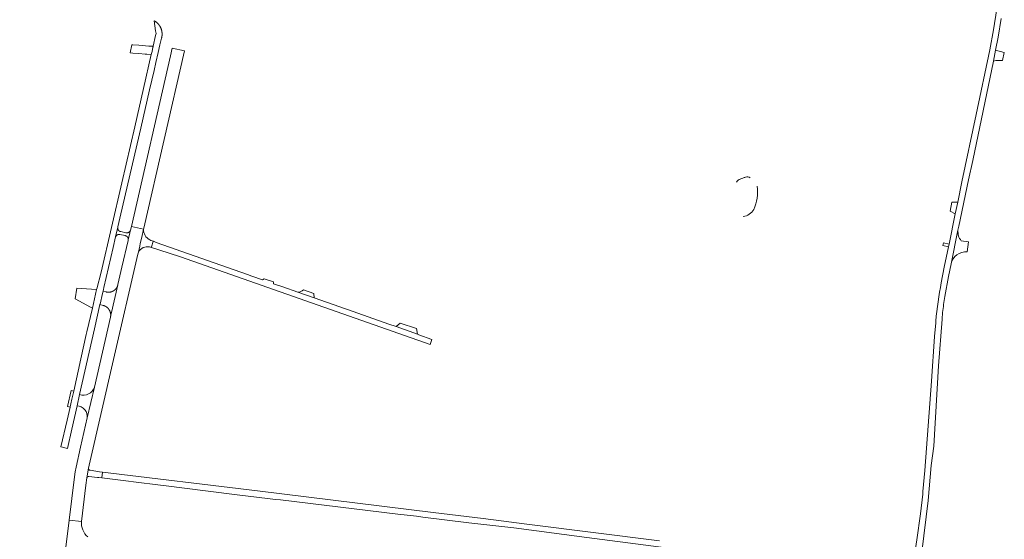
# Model space of a CAD drawing. Header units: metres. Extents: x 166325 to 190320, y 381923 to 404576.
# Tile 834 of 1056: x 177706 to 178216, y 397212 to 397481. Entities that reach past the tile are written whole.
import ezdxf

# ---------------------------------------------------------------- set-up
doc = ezdxf.new("R2010")
doc.units = ezdxf.units.M
for name, color, linetype, lineweight in [('B-WE-OG-WATER_MEER-GV', 8, 'Continuous', 18), ('B-WE-VH-VERHARDING_ASFALT-GV', 8, 'Continuous', 18), ('B-WE-VH-VERHARDING_BETONSTRAATSTEEN-GV', 8, 'Continuous', 18)]:
    doc.layers.add(name, color=color, linetype=linetype, lineweight=lineweight)

msp = doc.modelspace()

# ---------------------------------------------------------------- linework, layer by layer
at = {"layer": 'B-WE-OG-WATER_MEER-GV'}
for points in [[(178079.5, 397398.683, 0.1694851), (178077.575, 397397.015)], [(178080.827, 397399.104, -0.0036405), (178079.5, 397398.683)], [(178082.272, 397399.701, -0.0336062), (178080.827, 397399.104)], [(178084.605, 397399.323, 0.298344), (178082.272, 397399.701)], [(178086.585, 397382.797, 0.1392026), (178088.223, 397394.996)], [(178081.097, 397379.25, 0.2199255), (178086.585, 397382.797)]]:
    msp.add_lwpolyline(points, format="xyb", dxfattribs=at)
at = {"layer": 'B-WE-VH-VERHARDING_ASFALT-GV', "flags": 128}
for points in [[(178212.552, 397486.912), (178210.752, 397476.062), (178208.802, 397465.632), (178201.834, 397432.163), (178194.412, 397397.192), (178192.251, 397386.711), (178191.004, 397380.66), (178187.756, 397364.908), (178187.482, 397363.577), (178185.283, 397352.913), (178183.723, 397344.941)], [(178185.615, 397337.732), (178187.52, 397348.091), (178188.817, 397354.638), (178192.368, 397372.164), (178192.803, 397374.262), (178197.822, 397398.267), (178200.002, 397408.342), (178210.728, 397459.818), (178211.898, 397465.548), (178213.203, 397472.122), (178214.809, 397481.799)], [(177770.307, 397372.68), (177769.352, 397368.497), (177768.611, 397365.254), (177768.282, 397363.811), (177767.587, 397360.767)], [(177773.302, 397363.502), (177774.334, 397363.18), (177774.447, 397363.539), (177775.312, 397366.302), (177775.375, 397366.502), (177774.071, 397366.891)], [(177774.071, 397366.891), (177773.468, 397367.149)], [(177850.322, 397340.074), (177858.629, 397337.13)], [(177858.629, 397337.13), (177858.526, 397339.267), (177853.145, 397341.293)], [(178173.581, 397205.249), (178176.882, 397231.973), (178178.452, 397250.222), (178179.912, 397260.132), (178182.231, 397301.843), (178184.107, 397326.113), (178184.42, 397329.526)], [(178180.913, 397325.067), (178180.833, 397324.104), (178180.251, 397317.102), (178178.643, 397293.972), (178175.142, 397247.622), (178174.234, 397236.663), (178174.089, 397235.387), (178172.923, 397225.093), (178171.003, 397211.663), (178169.782, 397203.936), (178169.131, 397200.469), (178166.607, 397184.572), (178165.712, 397172.657), (178163.251, 397154.206), (178157.486, 397113.387), (178156.906, 397109.281), (178151.432, 397072.364), (178128.846, 396912.292), (178113.137, 396802.548), (178109.776, 396780.173), (178109.15, 396774.55), (178108.704, 396769.393), (178108.617, 396767.361)], [(177741.138, 397274.805), (177744.808, 397290.796)], [(177737.116, 397286.937), (177735.804, 397281.119)], [(178037.721, 397211.094), (177968.972, 397219.753), (177946.343, 397222.722), (177920.452, 397225.813), (177829.392, 397237.002), (177749.042, 397246.715), (177748.681, 397243.727), (177759.731, 397242.412), (177767.798, 397241.4), (177776.28, 397240.321), (177783.406, 397239.441), (177790.104, 397238.601), (177818.782, 397235.002), (177834.537, 397233.114), (177838.727, 397232.612), (177841.319, 397232.302), (177902.007, 397225.031), (177911.793, 397223.859), (177915.022, 397223.472), (177938.872, 397220.532), (177962.222, 397217.813), (178000, 397212.825), (178070.335, 397203.697)], [(177738.087, 397221.2), (177731.796, 397221.925), (177724.362, 397162.169), (177723.05, 397151.525), (177713.388, 397073.953), (177711.633, 397059.727), (177706.093, 397015.475), (177712.436, 397014.799), (177712.628, 397016.425), (177714.095, 397028.252), (177714.196, 397029.171), (177715.755, 397041.7), (177717.81, 397058.548), (177718.125, 397061.131), (177718.141, 397061.261), (177718.226, 397061.931), (177719.948, 397075.651)]]:
    msp.add_lwpolyline(points, dxfattribs=at)
for points in [[(177732.246, 397280.494), (177730.647, 397273.683), (177727.417, 397259.925), (177727.551, 397259.886), (177730.886, 397258.926), (177733.068, 397268.988), (177735.804, 397281.119), (177737.116, 397286.937), (177744.817, 397321.086), (177747.691, 397333.566), (177747.919, 397334.556), (177748.878, 397338.719), (177749.289, 397340.503), (177749.502, 397341.431), (177749.716, 397342.359), (177754.514, 397363.19), (177754.526, 397363.24), (177755.765, 397368.621), (177756.897, 397373.65), (177756.918, 397373.743), (177756.923, 397373.768), (177756.928, 397373.792), (177756.934, 397373.817), (177756.94, 397373.841), (177757.991, 397378.362), (177766.936, 397416.832), (177768.825, 397424.955), (177773.442, 397444.924), (177775.706, 397454.917), (177776.653, 397459.096), (177777.803, 397464.172), (177778.779, 397468.197), (177779.623, 397471.732), (177779.644, 397471.812), (177779.665, 397471.893), (177779.685, 397471.974), (177779.703, 397472.055), (177779.721, 397472.136), (177779.739, 397472.218), (177779.755, 397472.3), (177779.77, 397472.381), (177779.785, 397472.463), (177779.798, 397472.546), (177779.811, 397472.628), (177779.823, 397472.71), (177779.834, 397472.793), (177779.844, 397472.875), (177779.853, 397472.958), (177779.862, 397473.041), (177779.869, 397473.124), (177779.876, 397473.207), (177779.882, 397473.29), (177779.886, 397473.373), (177779.89, 397473.456), (177779.894, 397473.539), (177779.896, 397473.623), (177779.898, 397473.789), (177779.897, 397473.872), (177779.896, 397473.956), (177779.894, 397474.039), (177779.891, 397474.122), (177779.887, 397474.205), (177779.882, 397474.288), (177779.876, 397474.371), (177779.869, 397474.454), (177779.862, 397474.537), (177779.854, 397474.62), (177779.844, 397474.703), (177779.834, 397474.786), (177779.823, 397474.868), (177779.811, 397474.951), (177779.799, 397475.033), (177779.771, 397475.197), (177779.755, 397475.279), (177779.739, 397475.36), (177779.722, 397475.442), (177779.704, 397475.523), (177779.685, 397475.604), (177779.665, 397475.685), (177779.645, 397475.766), (177779.624, 397475.846), (177779.601, 397475.927), (177779.578, 397476.007), (177779.554, 397476.086), (177779.53, 397476.166), (177779.504, 397476.245), (177779.478, 397476.324), (177779.45, 397476.403), (177779.422, 397476.481), (177779.393, 397476.559), (177779.363, 397476.637), (177779.333, 397476.714), (177779.301, 397476.791), (177779.269, 397476.868), (177779.236, 397476.945), (177779.202, 397477.021), (177779.168, 397477.096), (177779.132, 397477.172), (177779.096, 397477.247), (177779.059, 397477.321), (177779.021, 397477.395), (177778.983, 397477.469), (177778.943, 397477.543), (177778.903, 397477.615), (177778.862, 397477.688), (177778.82, 397477.76), (177778.778, 397477.832), (177778.735, 397477.903), (177778.691, 397477.973), (177778.646, 397478.044), (177778.6, 397478.113), (177778.554, 397478.183), (177778.507, 397478.251), (177778.46, 397478.32), (177778.411, 397478.387), (177778.362, 397478.455), (177778.312, 397478.521), (177778.262, 397478.588), (177778.211, 397478.653), (177778.159, 397478.718), (177778.106, 397478.783), (177778.053, 397478.847), (177777.999, 397478.91), (177777.944, 397478.973), (177777.889, 397479.035), (177777.833, 397479.097), (177777.719, 397479.219), (177777.661, 397479.278), (177777.603, 397479.338), (177777.544, 397479.396), (177777.484, 397479.454), (177777.424, 397479.512), (177777.363, 397479.568), (177777.239, 397479.68), (177777.176, 397479.735), (177777.113, 397479.789), (177776.985, 397479.895), (177776.92, 397479.947), (177776.854, 397479.998), (177776.788, 397480.049), (177776.721, 397480.099), (177776.654, 397480.148), (177776.587, 397480.196), (177776.518, 397480.244), (177776.45, 397480.291), (177776.381, 397480.338), (177776.311, 397480.383), (177776.241, 397480.428), (177776.17, 397480.472), (177776.099, 397480.516), (177776.028, 397480.558), (177775.956, 397480.6), (177775.883, 397480.641), (177775.81, 397480.681), (177775.737, 397480.721), (177776.556, 397475.473), (177776.791, 397474.155), (177776.534, 397473.016), (177775.276, 397467.456), (177775.219, 397467.204), (177775.167, 397466.977), (177774.666, 397464.763), (177774.314, 397463.208), (177770.337, 397445.635), (177765.721, 397425.672), (177758.982, 397396.724), (177748.373, 397350.447), (177746.03, 397341.669), (177745.982, 397341.451), (177743.834, 397331.723), (177740.809, 397319.489), (177740.515, 397318.144), (177737.722, 397305.389), (177734.067, 397288.695), (177733.169, 397284.595), (177732.615, 397282.065), (177732.269, 397280.592)], [(177764.286, 397468.261), (177763.308, 397464.016), (177764.722, 397463.912), (177767.822, 397463.684), (177771.161, 397463.439), (177771.452, 397463.418), (177772.056, 397463.374), (177774.314, 397463.208), (177774.666, 397464.763), (177775.167, 397466.977), (177775.219, 397467.204), (177775.276, 397467.456), (177775.244, 397467.457), (177773.023, 397467.62), (177767.815, 397468.002), (177764.714, 397468.23)], [(177791.518, 397465.097), (177785.131, 397466.517), (177785.129, 397466.516), (177784.217, 397462.601), (177763.955, 397374.134), (177770.307, 397372.68), (177770.416, 397373.156)], [(177763.178, 397370.738), (177762.356, 397367.13), (177762.329, 397367.012), (177762.276, 397366.781), (177759.113, 397353.063), (177757.016, 397343.967), (177756.984, 397343.827), (177753.696, 397329.449), (177753.217, 397327.354), (177753.156, 397327.087), (177750.363, 397314.999), (177744.808, 397290.796), (177741.138, 397274.805), (177737.681, 397259.745), (177735.277, 397249.235), (177734.914, 397246.919), (177734.575, 397244.266), (177731.796, 397221.925), (177738.087, 397221.2), (177740.433, 397240.011), (177740.888, 397243.745), (177741.717, 397248.781), (177742.074, 397250.354), (177754.793, 397305.06), (177767.364, 397359.791), (177767.587, 397360.767), (177768.282, 397363.811), (177768.611, 397365.254), (177769.352, 397368.497), (177770.307, 397372.68), (177763.955, 397374.134), (177763.521, 397372.241), (177763.495, 397372.128)], [(177762.356, 397367.13), (177763.178, 397370.738), (177763.495, 397372.128), (177763.456, 397372.054), (177763.447, 397372.031), (177763.437, 397372.008), (177763.427, 397371.986), (177763.417, 397371.963), (177763.407, 397371.941), (177763.396, 397371.918), (177763.363, 397371.852), (177763.351, 397371.83), (177763.339, 397371.809), (177763.327, 397371.787), (177763.314, 397371.766), (177763.262, 397371.682), (177763.248, 397371.661), (177763.22, 397371.621), (177763.205, 397371.601), (177763.19, 397371.581), (177763.175, 397371.561), (177763.16, 397371.542), (177763.145, 397371.522), (177763.129, 397371.503), (177763.113, 397371.484), (177763.097, 397371.465), (177763.081, 397371.447), (177763.064, 397371.428), (177763.047, 397371.41), (177763.013, 397371.374), (177762.996, 397371.357), (177762.978, 397371.339), (177762.96, 397371.322), (177762.942, 397371.305), (177762.924, 397371.288), (177762.906, 397371.272), (177762.83, 397371.208), (177762.811, 397371.193), (177762.791, 397371.178), (177762.772, 397371.163), (177762.752, 397371.148), (177762.732, 397371.133), (177762.711, 397371.119), (177762.691, 397371.105), (177762.67, 397371.092), (177762.65, 397371.078), (177762.629, 397371.065), (177762.627, 397371.064), (177762.608, 397371.052), (177762.586, 397371.039), (177762.565, 397371.027), (177762.543, 397371.014), (177762.522, 397371.002), (177762.5, 397370.991), (177762.478, 397370.979), (177762.434, 397370.957), (177762.412, 397370.947), (177762.389, 397370.936), (177762.366, 397370.926), (177762.344, 397370.916), (177762.321, 397370.907), (177762.298, 397370.897), (177762.275, 397370.888), (177762.252, 397370.879), (177762.229, 397370.871), (177762.205, 397370.863), (177762.182, 397370.855), (177762.158, 397370.847), (177762.135, 397370.84), (177762.111, 397370.833), (177762.063, 397370.819), (177762.039, 397370.813), (177762.015, 397370.807), (177761.991, 397370.802), (177761.967, 397370.796), (177761.943, 397370.791), (177761.919, 397370.786), (177761.894, 397370.782), (177761.87, 397370.778), (177761.845, 397370.774), (177761.821, 397370.77), (177761.796, 397370.767), (177761.772, 397370.764), (177761.747, 397370.761), (177761.723, 397370.758), (177761.673, 397370.754), (177761.649, 397370.753), (177761.624, 397370.752), (177761.599, 397370.751), (177761.575, 397370.75), (177761.55, 397370.749), (177761.525, 397370.749), (177761.5, 397370.75), (177761.476, 397370.75), (177761.426, 397370.752), (177761.401, 397370.753), (177761.377, 397370.755), (177761.352, 397370.757), (177761.327, 397370.759), (177761.303, 397370.762), (177761.278, 397370.764), (177761.254, 397370.768), (177761.229, 397370.771), (177761.205, 397370.775), (177761.18, 397370.779), (177761.156, 397370.783), (177761.132, 397370.788), (177761.107, 397370.792), (177761.083, 397370.798), (177761.059, 397370.803), (177758.427, 397371.395), (177758.403, 397371.401), (177758.378, 397371.407), (177758.354, 397371.414), (177758.33, 397371.42), (177758.306, 397371.427), (177758.282, 397371.435), (177758.258, 397371.442), (177758.234, 397371.45), (177758.21, 397371.459), (177758.187, 397371.467), (177758.163, 397371.476), (177758.14, 397371.485), (177758.117, 397371.495), (177758.094, 397371.504), (177758.071, 397371.515), (177758.048, 397371.525), (177758.025, 397371.535), (177758.002, 397371.546), (177757.98, 397371.558), (177757.957, 397371.569), (177757.891, 397371.605), (177757.87, 397371.618), (177757.848, 397371.63), (177757.827, 397371.643), (177757.805, 397371.657), (177757.784, 397371.67), (177757.763, 397371.684), (177757.743, 397371.698), (177757.722, 397371.713), (177757.702, 397371.728), (177757.682, 397371.742), (177757.662, 397371.758), (177757.642, 397371.773), (177757.622, 397371.789), (177757.565, 397371.837), (177757.527, 397371.871), (177757.509, 397371.888), (177757.491, 397371.905), (177757.473, 397371.923), (177757.455, 397371.94), (177757.437, 397371.958), (177757.42, 397371.977), (177757.403, 397371.995), (177757.386, 397372.014), (177757.37, 397372.033), (177757.353, 397372.052), (177757.337, 397372.071), (177757.321, 397372.09), (177757.306, 397372.11), (177757.29, 397372.13), (177757.275, 397372.15), (177757.26, 397372.17), (177757.246, 397372.19), (177757.231, 397372.211), (177757.217, 397372.232), (177757.204, 397372.253), (177757.19, 397372.274), (177757.177, 397372.295), (177757.164, 397372.317), (177757.151, 397372.338), (177757.138, 397372.36), (177757.126, 397372.382), (177757.102, 397372.426), (177757.091, 397372.449), (177757.08, 397372.471), (177757.069, 397372.494), (177757.059, 397372.517), (177757.048, 397372.539), (177757.038, 397372.562), (177757.029, 397372.586), (177757.019, 397372.609), (177757.01, 397372.632), (177757.001, 397372.656), (177756.993, 397372.679), (177756.985, 397372.703), (177756.977, 397372.727), (177756.969, 397372.751), (177756.962, 397372.775), (177756.955, 397372.799), (177756.948, 397372.823), (177756.942, 397372.847), (177756.936, 397372.872), (177756.93, 397372.896), (177756.924, 397372.921), (177756.919, 397372.945), (177756.914, 397372.97), (177756.91, 397372.995), (177756.905, 397373.019), (177756.901, 397373.044), (177756.898, 397373.069), (177756.894, 397373.094), (177756.891, 397373.119), (177756.889, 397373.144), (177756.886, 397373.169), (177756.884, 397373.194), (177756.882, 397373.219), (177756.881, 397373.244), (177756.88, 397373.269), (177756.879, 397373.294), (177756.879, 397373.319), (177756.878, 397373.344), (177756.878, 397373.369), (177756.879, 397373.394), (177756.88, 397373.419), (177756.881, 397373.444), (177756.882, 397373.47), (177756.884, 397373.495), (177756.886, 397373.52), (177756.888, 397373.545), (177756.891, 397373.57), (177756.894, 397373.594), (177756.897, 397373.65), (177755.765, 397368.621), (177755.772, 397368.642), (177755.78, 397368.663), (177755.787, 397368.684), (177755.795, 397368.705), (177755.803, 397368.725), (177755.812, 397368.746), (177755.821, 397368.766), (177755.829, 397368.787), (177755.838, 397368.807), (177755.848, 397368.827), (177755.857, 397368.848), (177755.867, 397368.868), (177755.877, 397368.887), (177755.887, 397368.907), (177755.898, 397368.927), (177755.908, 397368.946), (177755.919, 397368.966), (177755.93, 397368.985), (177755.942, 397369.004), (177755.953, 397369.023), (177755.965, 397369.042), (177755.977, 397369.061), (177755.989, 397369.08), (177756.001, 397369.098), (177756.014, 397369.116), (177756.027, 397369.135), (177756.053, 397369.171), (177756.066, 397369.189), (177756.08, 397369.206), (177756.093, 397369.224), (177756.107, 397369.241), (177756.121, 397369.258), (177756.136, 397369.275), (177756.15, 397369.292), (177756.165, 397369.309), (177756.18, 397369.325), (177756.195, 397369.342), (177756.21, 397369.358), (177756.226, 397369.374), (177756.241, 397369.39), (177756.257, 397369.405), (177756.273, 397369.421), (177756.289, 397369.436), (177756.306, 397369.451), (177756.322, 397369.466), (177756.339, 397369.481), (177756.356, 397369.495), (177756.373, 397369.51), (177756.39, 397369.524), (177756.407, 397369.538), (177756.425, 397369.552), (177756.442, 397369.565), (177756.46, 397369.579), (177756.496, 397369.605), (177756.514, 397369.618), (177756.532, 397369.63), (177756.551, 397369.643), (177756.57, 397369.655), (177756.588, 397369.667), (177756.607, 397369.679), (177756.645, 397369.701), (177756.665, 397369.713), (177756.684, 397369.724), (177756.704, 397369.734), (177756.723, 397369.745), (177756.743, 397369.755), (177756.763, 397369.765), (177756.783, 397369.775), (177756.803, 397369.784), (177756.823, 397369.794), (177756.843, 397369.803), (177756.864, 397369.812), (177756.884, 397369.82), (177756.905, 397369.829), (177756.925, 397369.837), (177756.946, 397369.845), (177756.967, 397369.853), (177756.988, 397369.86), (177757.009, 397369.867), (177757.051, 397369.881), (177757.073, 397369.888), (177757.094, 397369.894), (177757.115, 397369.9), (177757.137, 397369.906), (177757.158, 397369.912), (177757.202, 397369.922), (177757.223, 397369.927), (177757.245, 397369.932), (177757.311, 397369.944), (177757.333, 397369.948), (177757.377, 397369.954), (177757.399, 397369.957), (177757.421, 397369.96), (177757.465, 397369.964), (177757.487, 397369.966), (177757.509, 397369.968), (177757.532, 397369.97), (177757.554, 397369.971), (177757.576, 397369.972), (177757.598, 397369.972), (177757.621, 397369.973), (177757.687, 397369.973), (177757.71, 397369.972), (177757.732, 397369.971), (177757.754, 397369.97), (177757.776, 397369.969), (177757.798, 397369.967), (177757.821, 397369.965), (177757.843, 397369.963), (177757.865, 397369.961), (177757.887, 397369.958), (177757.909, 397369.956), (177757.931, 397369.953), (177757.953, 397369.949), (177757.975, 397369.946), (177757.997, 397369.942), (177760.738, 397369.331), (177760.762, 397369.327), (177760.787, 397369.323), (177760.811, 397369.318), (177760.835, 397369.313), (177760.86, 397369.308), (177760.884, 397369.302), (177760.908, 397369.296), (177760.932, 397369.29), (177760.956, 397369.283), (177760.98, 397369.277), (177761.003, 397369.269), (177761.027, 397369.262), (177761.05, 397369.254), (177761.074, 397369.246), (177761.097, 397369.238), (177761.12, 397369.229), (177761.144, 397369.22), (177761.167, 397369.211), (177761.189, 397369.202), (177761.235, 397369.182), (177761.257, 397369.171), (177761.28, 397369.161), (177761.302, 397369.15), (177761.324, 397369.138), (177761.346, 397369.127), (177761.368, 397369.115), (177761.389, 397369.103), (177761.411, 397369.091), (177761.432, 397369.078), (177761.453, 397369.065), (177761.474, 397369.052), (177761.495, 397369.039), (177761.516, 397369.025), (177761.536, 397369.011), (177761.556, 397368.997), (177761.577, 397368.982), (177761.596, 397368.967), (177761.616, 397368.952), (177761.636, 397368.937), (177761.655, 397368.922), (177761.712, 397368.874), (177761.73, 397368.857), (177761.749, 397368.841), (177761.767, 397368.824), (177761.785, 397368.806), (177761.802, 397368.789), (177761.82, 397368.772), (177761.837, 397368.754), (177761.854, 397368.736), (177761.871, 397368.717), (177761.887, 397368.699), (177761.903, 397368.68), (177761.919, 397368.661), (177761.935, 397368.642), (177761.951, 397368.623), (177761.966, 397368.603), (177761.981, 397368.584), (177761.996, 397368.564), (177762.01, 397368.544), (177762.025, 397368.524), (177762.039, 397368.503), (177762.052, 397368.482), (177762.066, 397368.462), (177762.092, 397368.42), (177762.105, 397368.398), (177762.117, 397368.377), (177762.129, 397368.355), (177762.141, 397368.334), (177762.153, 397368.312), (177762.164, 397368.29), (177762.175, 397368.267), (177762.186, 397368.245), (177762.196, 397368.223), (177762.206, 397368.2), (177762.216, 397368.177), (177762.226, 397368.154), (177762.235, 397368.131), (177762.244, 397368.108), (177762.253, 397368.085), (177762.261, 397368.062), (177762.269, 397368.038), (177762.277, 397368.015), (177762.285, 397367.991), (177762.292, 397367.968), (177762.299, 397367.944), (177762.305, 397367.92), (177762.312, 397367.896), (177762.318, 397367.872), (177762.323, 397367.848), (177762.329, 397367.824), (177762.334, 397367.799), (177762.338, 397367.775), (177762.343, 397367.751), (177762.347, 397367.726), (177762.351, 397367.702), (177762.354, 397367.677), (177762.357, 397367.653), (177762.36, 397367.628), (177762.363, 397367.603), (177762.365, 397367.579), (177762.367, 397367.554), (177762.368, 397367.529), (177762.37, 397367.505), (177762.371, 397367.48), (177762.371, 397367.455), (177762.372, 397367.43), (177762.372, 397367.405), (177762.371, 397367.381), (177762.371, 397367.356), (177762.37, 397367.331), (177762.369, 397367.306), (177762.367, 397367.282), (177762.365, 397367.257), (177762.363, 397367.232)], [(177912.225, 397318.201), (177901.191, 397322.218), (177897.426, 397323.521), (177875.913, 397331.024), (177874.923, 397331.369), (177858.629, 397337.13), (177850.322, 397340.074), (177842.493, 397342.77), (177837.681, 397344.416), (177837.697, 397345.351), (177832.862, 397347.005), (177831.928, 397346.413), (177826.398, 397348.333), (177824.18, 397349.117), (177813.739, 397352.805), (177776.74, 397365.812), (177775.375, 397366.502), (177775.312, 397366.302), (177774.447, 397363.539), (177774.334, 397363.18), (177778.277, 397361.99), (177789.472, 397358.261), (177918.813, 397312.83), (177919.747, 397315.462), (177912.993, 397317.921)], [(177911.814, 397321.258), (177903.265, 397323.93), (177901.191, 397322.218), (177912.225, 397318.201)]]:
    msp.add_lwpolyline(points, close=True, dxfattribs=at)
at = {"layer": 'B-WE-VH-VERHARDING_ASFALT-GV'}
for points in [[(177773.468, 397367.149, -0.298456), (177770.307, 397372.68)], [(177767.587, 397360.767, -0.1716461), (177770.114, 397363.163)], [(177770.114, 397363.163, -0.1577961), (177773.302, 397363.502)], [(178183.723, 397344.941, 0.0280706), (178180.913, 397325.067)], [(177853.145, 397341.293, -0.246307), (177850.322, 397340.074)], [(178184.42, 397329.526, -0.01864), (178185.615, 397337.732)], [(177744.808, 397290.796, -0.415112), (177737.116, 397286.937)], [(177735.804, 397281.119, -0.4241098), (177741.138, 397274.805)], [(177741.423, 397213.141, -0.2351243), (177738.087, 397221.2)]]:
    msp.add_lwpolyline(points, format="xyb", dxfattribs=at)
at = {"layer": 'B-WE-VH-VERHARDING_BETONSTRAATSTEEN-GV', "flags": 128}
for points in [[(178216.386, 397464.297), (178211.898, 397465.548), (178210.728, 397459.818), (178211.934, 397460.048), (178212.977, 397460.15), (178214.205, 397460.158), (178215.517, 397460.032)], [(178192.251, 397386.711), (178189.149, 397386.661), (178188.333, 397382.07), (178191.004, 397380.66)], [(178187.756, 397364.908), (178184.814, 397365.515), (178184.516, 397364.189), (178187.482, 397363.577)], [(177742.768, 397332.298), (177743.834, 397331.723), (177745.982, 397341.451), (177743.261, 397341.634), (177735.748, 397342.139), (177734.878, 397336.551)], [(177753.217, 397327.354), (177753.696, 397329.449), (177756.984, 397343.827), (177756.954, 397343.707), (177756.92, 397343.587), (177756.903, 397343.528), (177756.89, 397343.489), (177756.865, 397343.41), (177756.845, 397343.351), (177756.824, 397343.293), (177756.803, 397343.235), (177756.781, 397343.177), (177756.758, 397343.119), (177756.735, 397343.062), (177756.71, 397343.005), (177756.685, 397342.948), (177756.66, 397342.892), (177756.634, 397342.836), (177756.607, 397342.78), (177756.579, 397342.725), (177756.571, 397342.709), (177756.55, 397342.669), (177756.521, 397342.615), (177756.492, 397342.56), (177756.461, 397342.506), (177756.43, 397342.453), (177756.398, 397342.4), (177756.366, 397342.347), (177756.333, 397342.294), (177756.299, 397342.242), (177756.265, 397342.191), (177756.23, 397342.139), (177756.195, 397342.089), (177756.158, 397342.038), (177756.122, 397341.989), (177756.084, 397341.939), (177756.046, 397341.89), (177756.007, 397341.842), (177755.968, 397341.794), (177755.928, 397341.746), (177755.888, 397341.7), (177755.847, 397341.653), (177755.805, 397341.607), (177755.763, 397341.562), (177755.721, 397341.517), (177755.677, 397341.472), (177755.634, 397341.428), (177755.589, 397341.385), (177755.544, 397341.342), (177755.499, 397341.3), (177755.453, 397341.259), (177755.407, 397341.218), (177755.36, 397341.177), (177755.312, 397341.137), (177755.265, 397341.098), (177755.216, 397341.059), (177755.118, 397340.983), (177755.068, 397340.947), (177755.018, 397340.91), (177754.916, 397340.84), (177754.865, 397340.805), (177754.813, 397340.771), (177754.76, 397340.738), (177754.708, 397340.706), (177754.654, 397340.674), (177754.601, 397340.643), (177754.547, 397340.612), (177754.493, 397340.583), (177754.438, 397340.553), (177754.383, 397340.525), (177754.327, 397340.497), (177754.272, 397340.47), (177754.216, 397340.444), (177754.159, 397340.418), (177754.103, 397340.393), (177754.046, 397340.369), (177753.988, 397340.345), (177753.948, 397340.329), (177753.931, 397340.322), (177753.873, 397340.3), (177753.815, 397340.278), (177753.756, 397340.258), (177753.698, 397340.238), (177753.639, 397340.218), (177753.58, 397340.2), (177753.52, 397340.182), (177753.461, 397340.165), (177753.401, 397340.149), (177753.341, 397340.133), (177753.281, 397340.118), (177753.221, 397340.104), (177753.16, 397340.09), (177753.1, 397340.078), (177753.039, 397340.066), (177752.978, 397340.055), (177752.917, 397340.044), (177752.855, 397340.035), (177752.794, 397340.026), (177752.733, 397340.018), (177752.671, 397340.01), (177752.61, 397340.004), (177752.548, 397339.998), (177752.486, 397339.993), (177752.362, 397339.985), (177752.301, 397339.982), (177752.239, 397339.98), (177752.115, 397339.978), (177751.991, 397339.98), (177751.929, 397339.982), (177751.867, 397339.984), (177751.805, 397339.987), (177751.743, 397339.992), (177751.682, 397339.996), (177751.558, 397340.008), (177751.497, 397340.016), (177751.435, 397340.024), (177751.374, 397340.032), (177751.313, 397340.042), (177751.251, 397340.052), (177751.19, 397340.063), (177751.13, 397340.074), (177751.069, 397340.087), (177751.008, 397340.1), (177750.948, 397340.114), (177749.289, 397340.503), (177748.878, 397338.719), (177747.919, 397334.556), (177747.691, 397333.566), (177749.424, 397333.142), (177749.484, 397333.126), (177749.543, 397333.109), (177749.602, 397333.091), (177749.661, 397333.073), (177749.72, 397333.053), (177749.778, 397333.034), (177749.836, 397333.013), (177749.894, 397332.992), (177749.952, 397332.97), (177750.01, 397332.947), (177750.067, 397332.924), (177750.124, 397332.9), (177750.18, 397332.876), (177750.237, 397332.85), (177750.293, 397332.824), (177750.348, 397332.798), (177750.404, 397332.77), (177750.459, 397332.742), (177750.513, 397332.714), (177750.568, 397332.684), (177750.622, 397332.655), (177750.675, 397332.624), (177750.729, 397332.593), (177750.782, 397332.561), (177750.834, 397332.529), (177750.886, 397332.495), (177750.938, 397332.462), (177750.989, 397332.427), (177751.04, 397332.393), (177751.091, 397332.357), (177751.141, 397332.321), (177751.19, 397332.284), (177751.24, 397332.247), (177751.288, 397332.209), (177751.337, 397332.171), (177751.384, 397332.132), (177751.432, 397332.092), (177751.479, 397332.052), (177751.571, 397331.97), (177751.616, 397331.928), (177751.661, 397331.886), (177751.706, 397331.843), (177751.75, 397331.799), (177751.836, 397331.711), (177751.878, 397331.666), (177751.92, 397331.62), (177751.961, 397331.574), (177752.002, 397331.528), (177752.042, 397331.481), (177752.081, 397331.434), (177752.12, 397331.386), (177752.159, 397331.338), (177752.197, 397331.289), (177752.234, 397331.239), (177752.271, 397331.19), (177752.307, 397331.14), (177752.335, 397331.099), (177752.342, 397331.089), (177752.377, 397331.038), (177752.411, 397330.987), (177752.445, 397330.935), (177752.478, 397330.883), (177752.51, 397330.83), (177752.542, 397330.777), (177752.573, 397330.724), (177752.604, 397330.67), (177752.634, 397330.616), (177752.663, 397330.562), (177752.691, 397330.507), (177752.719, 397330.452), (177752.746, 397330.397), (177752.773, 397330.341), (177752.799, 397330.285), (177752.824, 397330.229), (177752.849, 397330.172), (177752.873, 397330.115), (177752.896, 397330.058), (177752.918, 397330), (177752.94, 397329.943), (177752.961, 397329.885), (177752.982, 397329.826), (177753.002, 397329.768), (177753.021, 397329.709), (177753.039, 397329.65), (177753.057, 397329.591), (177753.074, 397329.532), (177753.09, 397329.472), (177753.105, 397329.412), (177753.12, 397329.353), (177753.134, 397329.292), (177753.148, 397329.232), (177753.16, 397329.172), (177753.172, 397329.111), (177753.183, 397329.05), (177753.194, 397328.99), (177753.204, 397328.929), (177753.213, 397328.868), (177753.221, 397328.806), (177753.229, 397328.745), (177753.236, 397328.684), (177753.242, 397328.622), (177753.247, 397328.561), (177753.252, 397328.499), (177753.256, 397328.438), (177753.259, 397328.376), (177753.261, 397328.314), (177753.263, 397328.253), (177753.264, 397328.191), (177753.264, 397328.067), (177753.262, 397328.006), (177753.26, 397327.944), (177753.258, 397327.882), (177753.254, 397327.821), (177753.25, 397327.759), (177753.245, 397327.698), (177753.24, 397327.636), (177753.233, 397327.575), (177753.226, 397327.513)], [(177732.801, 397288.992), (177730.917, 397280.806), (177732.246, 397280.494), (177732.269, 397280.592), (177732.615, 397282.065), (177733.169, 397284.595), (177734.067, 397288.695)]]:
    msp.add_lwpolyline(points, close=True, dxfattribs=at)
for points in [[(178197.859, 397366.147), (178194.094, 397366.585), (178193.612, 397367.245), (178193.225, 397367.907), (178192.904, 397368.604), (178192.713, 397369.135), (178192.515, 397369.876), (178192.391, 397370.633), (178192.342, 397371.398), (178192.368, 397372.164), (178188.817, 397354.638)], [(178197.221, 397360.931), (178197.859, 397366.147)], [(177741.717, 397248.781), (177740.888, 397243.745)], [(177741.987, 397244.533), (177746.362, 397244.004), (177747.028, 397243.924), (177748.681, 397243.727), (177749.042, 397246.715)], [(177749.042, 397246.715), (177747.394, 397246.914), (177742.553, 397247.696)]]:
    msp.add_lwpolyline(points, dxfattribs=at)
at = {"layer": 'B-WE-VH-VERHARDING_BETONSTRAATSTEEN-GV'}
for points in [[(178188.817, 397354.638, -0.3778264), (178197.221, 397360.931)], [(177742.553, 397247.696, -0.3961717), (177741.717, 397248.781)], [(177740.888, 397243.745, -0.3894955), (177741.987, 397244.533)]]:
    msp.add_lwpolyline(points, format="xyb", dxfattribs=at)

doc.saveas('drawing.dxf')
